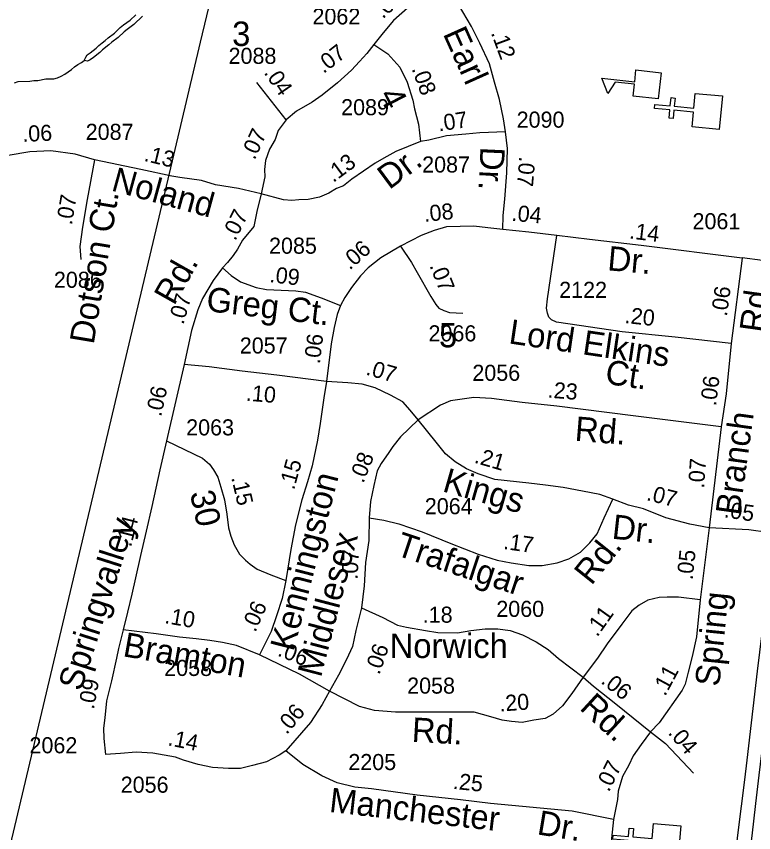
# Model space of a CAD drawing. Extents: x 2290055 to 2389491, y 66597 to 237875.
# Drawn here: x 2338586 to 2341452, y 187802 to 190974 of the extents above; entities that cross this region are included whole.
import ezdxf

# ---------------------------------------------------------------- set-up
doc = ezdxf.new("R2010")
doc.units = 0
for name, color, linetype in [('Exist Cultural Church CELL', 7, 'Continuous'), ('Exist Cultural Educational Facility High CELL', 7, 'Continuous'), ('Exist Hydrographic Creek Single Shore', 7, 'Continuous'), ('Exist Hydrographic River Shore', 7, 'Continuous'), ('Exist Road Primary US Divided Attributed', 7, 'Continuous'), ('Exist Road Secondary Mileage Hundredths English Label', 7, 'Continuous'), ('Exist Road Secondary Type 51 Attributed', 7, 'Continuous'), ('Exist Road Secondary Type 51 Label', 7, 'Continuous'), ('Exist Road Secondary Type 51 Number Label', 7, 'Continuous'), ('Exist Utilities Electrical Transmission Line', 7, 'Continuous')]:
    doc.layers.add(name, color=color, linetype=linetype)

msp = doc.modelspace()

# ---------------------------------------------------------------- linework, layer by layer
at = {"layer": 'Exist Cultural Church CELL'}
for points in [[(2341212.7, 190544.8), (2341218, 190601.5), (2341142.2, 190608.8), (2341139.1, 190576.9), (2341123.2, 190578.4), (2341126.3, 190610.3), (2341066.4, 190616.1), (2341068, 190632), (2341127.8, 190626.3), (2341130.9, 190658.1), (2341146.8, 190656.6), (2341143.7, 190624.7), (2341219.5, 190617.4), (2341225.2, 190674.8), (2341331.1, 190664.6), (2341318.6, 190534.6)], [(2341051.9, 187706.6), (2341056.5, 187763.3), (2340980.6, 187769.7), (2340978, 187737.8), (2340962, 187739.1), (2340964.7, 187771), (2340904.8, 187776), (2340906.1, 187792), (2340966, 187787), (2340968.7, 187818.9), (2340984.6, 187817.5), (2340981.9, 187785.6), (2341057.8, 187779.3), (2341062.7, 187836.8), (2341168.8, 187827.9), (2341158, 187697.8)]]:
    msp.add_lwpolyline(points, close=True, dxfattribs=at)
at = {"layer": 'Exist Cultural Educational Facility High CELL'}
msp.add_lwpolyline([(2341080.9, 190653.7), (2340983.6, 190664.4), (2340988.6, 190710.2), (2340914, 190718.4), (2340884.7, 190674.3), (2340861.9, 190733.8), (2340989.6, 190719.7), (2340994.7, 190765.5), (2341092, 190754.8)], close=True, dxfattribs=at)
at = {"layer": 'Exist Hydrographic Creek Single Shore'}
msp.add_lwpolyline([(2338578.5, 190715.4), (2338593.2, 190720.7), (2338638.7, 190722.2), (2338654, 190724.1), (2338669.7, 190724.6), (2338700.7, 190730.6), (2338731.2, 190731.8), (2338746.2, 190735.3), (2338760.7, 190741.4), (2338775, 190748.8), (2338800.2, 190767.6), (2338812.2, 190778.4), (2338825.2, 190787.1), (2338839, 190794.5), (2338850, 190802.3)], dxfattribs=at)
at = {"layer": 'Exist Hydrographic River Shore'}
for points in [[(2338850, 190802.3), (2338856, 190815.5), (2338860.7, 190823.8), (2338873, 190831.7), (2338896, 190850.2), (2338907, 190860.7), (2338919.2, 190870.7), (2338931.5, 190879.7), (2338943.2, 190890.1), (2338968, 190909), (2338990, 190930.1), (2339003, 190940.9), (2339028.7, 190958.9), (2339050, 190980)], [(2339076.2, 190974.1), (2339042.7, 190941.9), (2339016.2, 190923.3), (2339005, 190913.7), (2338982.2, 190892.2), (2338957, 190873.1), (2338945.2, 190862.7), (2338921.5, 190844.3), (2338910.5, 190833.6), (2338885.7, 190813.9), (2338872.7, 190805.4), (2338863, 190800.4), (2338850, 190802.3)]]:
    msp.add_lwpolyline(points, dxfattribs=at)
at = {"layer": 'Exist Road Primary US Divided Attributed'}
for points in [[(2341532.3, 188966.6), (2341465.6, 188430), (2341425.5, 188083.6), (2341416.3, 188006.5), (2341391.2, 187802.7), (2341372.6, 187646.8), (2341364.4, 187578.5), (2341350.2, 187456.1), (2341340.4, 187373.6), (2341315.8, 187168.7), (2341294, 187010), (2341255, 186696)], [(2341313.3, 186691.8), (2341336.5, 186883.8), (2341350.2, 186995.3), (2341366.4, 187131.1), (2341395.3, 187370.9), (2341415.4, 187540.5), (2341431.1, 187668), (2341445.8, 187789.5), (2341461.1, 187915.7), (2341472.9, 188025.4), (2341488.6, 188153.6), (2341498.8, 188237.3)]]:
    msp.add_lwpolyline(points, dxfattribs=at)
at = {"layer": 'Exist Road Secondary Type 51 Attributed'}
for p, q in [((2339634.4, 190571.7), (2339521, 190717.5)), ((2341407.3, 190034.4), (2341365.3, 189702.2)), ((2339238.7, 189621.7), (2339170.2, 189323.8)), ((2341278.9, 188987), (2341244.3, 188706.8))]:
    msp.add_line(p, q, dxfattribs=at)
for points in [[(2340261.5, 191094.3), (2340158.2, 191040.4), (2340106.8, 191005.5), (2340052.5, 190957.4), (2340011.7, 190909.5), (2339975.8, 190865)], [(2340487, 190525.5), (2340479.6, 190575.7), (2340463.6, 190651.3), (2340445.3, 190718.1), (2340424.7, 190789.6), (2340388, 190870.2), (2340355.5, 190934), (2340304.7, 191019.7), (2340261.5, 191094.3)], [(2339975.8, 190865), (2339947.9, 190829.8), (2339920.1, 190798.2), (2339889.4, 190764.5), (2339833.9, 190715.4), (2339774.2, 190667.9), (2339736.3, 190641.1), (2339675.5, 190605.9), (2339634.4, 190571.7)], [(2339975.8, 190865), (2340030.1, 190828.3), (2340076.1, 190776.2), (2340105.1, 190718.1), (2340126.9, 190647.9), (2340134.1, 190615.2), (2340148.7, 190555.2), (2340157.1, 190487.1)], [(2339634.4, 190571.7), (2339603.5, 190529.9), (2339591.6, 190495.7), (2339569.5, 190458.4), (2339554.3, 190414.3), (2339550.2, 190378.4), (2339551.6, 190350.8), (2339537.1, 190284.4)], [(2340487, 190525.5), (2340387.4, 190521.4), (2340333.7, 190515.5), (2340257.5, 190509.2), (2340189.8, 190493.4), (2340157.1, 190487.1)], [(2340477, 190145.5), (2340479, 190199.7), (2340484.3, 190263.5), (2340492.6, 190365.7), (2340495, 190459.9), (2340487, 190525.5)], [(2340157.1, 190487.1), (2340061, 190449.1), (2340015.1, 190422.5), (2339980.6, 190403.2), (2339889.5, 190341.1), (2339857.8, 190314.9), (2339830.2, 190305.2), (2339801.3, 190287.3), (2339764, 190270.7), (2339719.9, 190262.4), (2339684.3, 190260.6), (2339657.4, 190258.8), (2339625.1, 190260.6), (2339537.1, 190284.4)], [(2338890.4, 190416.8), (2338815.1, 190438.3), (2338719.7, 190451.1), (2338638, 190447.4), (2338554.3, 190433.5)], [(2338890.4, 190416.8), (2338861.7, 190262.4), (2338843.8, 190154.7), (2338833, 190079.3), (2338836.6, 190029.1)], [(2339537.1, 190284.4), (2339450.1, 190305.5), (2339360.4, 190319.8), (2339306, 190335.6), (2339221.9, 190348), (2339190.2, 190353.5), (2339070.1, 190378.4), (2338890.4, 190416.8)], [(2339537.1, 190284.4), (2339521.2, 190215.5), (2339508.8, 190157.5), (2339465.2, 190103.7), (2339445.7, 190069.4), (2339429.2, 190045.2), (2339406.7, 190017.4), (2339387.5, 189996.2)], [(2340477, 190145.5), (2340418.7, 190152.1), (2340365, 190158.6), (2340258.1, 190156.3), (2340209.6, 190141.5), (2340159.4, 190122), (2340079.6, 190080.9)], [(2340687, 190122), (2340577.7, 190134.7), (2340477, 190145.5)], [(2341365.3, 189702.2), (2341147.3, 189727.5), (2340941.6, 189748.3), (2340685.8, 189785.2), (2340666.3, 189794.1), (2340655.7, 189804.7), (2340650.3, 189820.7), (2340647.4, 189839.6), (2340650.9, 189875.9), (2340687, 190122)], [(2341407.3, 190034.4), (2341014.3, 190083.6), (2340814.6, 190107.2), (2340687, 190122)], [(2340079.6, 190080.9), (2340002.5, 190035.6), (2339953.2, 189996.2), (2339923.7, 189965.4), (2339888.2, 189919.9), (2339862.8, 189881.5), (2339846, 189850.1)], [(2340079.6, 190080.9), (2340121.6, 190018), (2340144.6, 189979), (2340197.8, 189885.1), (2340216.7, 189854.7), (2340228.5, 189840.5), (2340247.4, 189830.4), (2340269.9, 189822.8), (2340322, 189821.1)], [(2341660.8, 190002.7), (2341565.3, 190014.5), (2341407.9, 190036)], [(2339387.5, 189996.2), (2339351.2, 189947.7), (2339309.2, 189877.4), (2339291.5, 189833.7), (2339267.3, 189752.8), (2339238.7, 189621.7)], [(2339387.5, 189996.2), (2339420.9, 189967.2), (2339457.3, 189942.9), (2339517.8, 189920.8), (2339558.6, 189912.6), (2339672, 189907.2), (2339710.4, 189902.2), (2339770.7, 189879.8), (2339846, 189850.1)], [(2339846, 189850.1), (2339832.7, 189814.8), (2339820.9, 189764.6), (2339809.6, 189701.4), (2339791.3, 189555.5)], [(2341365.3, 189702.2), (2341345.1, 189507.6), (2341325.5, 189378.8)], [(2339791.3, 189555.5), (2339598.1, 189579.1), (2339463.4, 189595), (2339335.3, 189612.6), (2339238.7, 189621.7)], [(2339791.3, 189555.5), (2339781.9, 189491), (2339767.1, 189392.4), (2339756.5, 189327.1), (2339735.8, 189227.8), (2339717.5, 189164.6), (2339696.2, 189094.9), (2339671.4, 188997.4), (2339652.5, 188901.7), (2339633.8, 188781.1)], [(2340148.5, 189406.1), (2340117.4, 189443.5), (2340087.9, 189475.4), (2340040.6, 189501.4), (2339981.2, 189530.1), (2339930.9, 189544.4), (2339874, 189549.8), (2339791.3, 189555.5)], [(2341325.5, 189378.8), (2341128.9, 189403.3), (2340983.5, 189422.2), (2340687, 189458.8), (2340552.3, 189473), (2340432.9, 189488.4), (2340364.4, 189493.1), (2340273.4, 189480.1), (2340234.4, 189463.6), (2340148.5, 189406.1)], [(2340148.5, 189406.1), (2340079.6, 189339.5), (2340048.9, 189302.9), (2340033.6, 189279.2), (2340004, 189236.3), (2339989.2, 189208), (2339975.7, 189150.4), (2339962.7, 189089), (2339957.8, 189025.3)], [(2340904.9, 189097.4), (2340854.7, 189115.6), (2340787.4, 189128.6), (2340711.8, 189142.8), (2340643.1, 189152.1), (2340578.5, 189159.3), (2340445.9, 189174.1), (2340380.9, 189196.5), (2340336, 189215.4), (2340292.3, 189242.6), (2340254.5, 189274.5), (2340217.9, 189319.4), (2340148.5, 189406.1)], [(2341325.5, 189378.8), (2341278.9, 188987)], [(2339170.2, 189323.8), (2339143.8, 189211.6), (2339112.5, 189069.2), (2339090.1, 188972.9), (2339068.2, 188879), (2339048.7, 188792.1), (2339034.5, 188728.9), (2339018, 188659.2), (2339001.8, 188590.4)], [(2339170.2, 189323.8), (2339309.2, 189257.4), (2339337, 189233.2), (2339353, 189211.9), (2339369.5, 189182.9), (2339381.3, 189144.2), (2339395.5, 189094.6), (2339403.8, 189039.1), (2339410.9, 188985.9), (2339420.3, 188954.6), (2339433.3, 188920.3), (2339454, 188884), (2339476.4, 188861), (2339494.8, 188845), (2339522.5, 188825.5), (2339575.7, 188803.1), (2339633.8, 188781.1)], [(2339957.8, 189025.3), (2340014.4, 189015.7), (2340072.2, 189001.6), (2340163.5, 188970.8), (2340274.6, 188925.9), (2340380.9, 188884.6), (2340455.4, 188860.4), (2340509.7, 188850.9), (2340578.3, 188840.3), (2340630.2, 188840.3), (2340688.1, 188850.9), (2340734.2, 188866.3), (2340779.1, 188892.3), (2340815.8, 188927.7), (2340844.1, 188963.2), (2340871.3, 189025.8), (2340904.9, 189097.4)], [(2341278.9, 188987), (2341204.5, 189000.4), (2341111.1, 189024.6), (2341023.5, 189059.8), (2340966.1, 189074.1), (2340904.9, 189097.4)], [(2339957.8, 189025.3), (2339955.6, 188936.6), (2339943.8, 188851.5), (2339938.5, 188761.5), (2339927.7, 188675.1)], [(2341532.3, 188966.6), (2341506.6, 188968.8), (2341433.9, 188978.5), (2341278.9, 188987)], [(2339633.8, 188781.1), (2339618.8, 188712.1), (2339597.6, 188644.7), (2339576.3, 188583.3), (2339531.3, 188492.7)], [(2341244.3, 188706.8), (2341160.4, 188717.5), (2341116.5, 188717.5), (2341084.2, 188716.1), (2341040.3, 188705.8), (2341006.6, 188685.3), (2340978.7, 188663.3), (2340939.2, 188612), (2340882.1, 188535.9), (2340845.4, 188480.2), (2340789.7, 188406)], [(2341244.3, 188706.8), (2341229.3, 188563), (2341213.2, 188486.8), (2341197, 188426), (2341185.3, 188379), (2341173.7, 188355.8), (2341084.2, 188228.2), (2341051.5, 188193.3)], [(2339927.7, 188675.1), (2339906.3, 188587.1), (2339893.1, 188525.6), (2339869.7, 188474.3), (2339838.9, 188414.3), (2339803, 188351.9)], [(2339927.7, 188675.1), (2340010.3, 188638.4), (2340067.5, 188607.6), (2340102.6, 188600.3), (2340175.9, 188587.1), (2340224.2, 188579.8), (2340300.4, 188578.3), (2340353.2, 188587.1), (2340408.8, 188594.5), (2340457.2, 188594.5), (2340505.5, 188587.1), (2340553.9, 188571), (2340606.6, 188543.2), (2340653.9, 188514.1), (2340693.4, 188478.2), (2340789.7, 188406)], [(2339001.8, 188590.4), (2338983.7, 188518), (2338976, 188479.6), (2338956.5, 188392.2), (2338937, 188314.2), (2338930, 188248.6), (2338925.2, 188207.8), (2338926.4, 188167.7), (2338933.2, 188105.6)], [(2339531.3, 188492.7), (2339441.2, 188528.5), (2339387.2, 188540.8), (2339337.6, 188548.4), (2339285.6, 188555.5), (2339220.6, 188561.4), (2339129.6, 188574.4), (2339001.8, 188590.4)], [(2339803, 188351.9), (2339686.2, 188417.9), (2339531.3, 188492.7)], [(2340789.7, 188406), (2340745.8, 188342.5), (2340709.2, 188294.1), (2340672.5, 188261.9), (2340641.8, 188245.8), (2340597.8, 188238.4), (2340552.4, 188229.7), (2340511.4, 188234.1), (2340474.8, 188238.4), (2340430.8, 188252.4), (2340366.3, 188269.9), (2340237.4, 188269.9), (2340059.6, 188270), (2339978.1, 188276.5), (2339919.5, 188292.7), (2339803, 188351.9)], [(2340789.7, 188406), (2340829.7, 188370.5), (2340915.9, 188302.3), (2341051.5, 188193.3)], [(2339803, 188351.9), (2339774.5, 188300), (2339729, 188229.7), (2339634.2, 188119.2)], [(2341051.5, 188193.3), (2341015.4, 188144.7), (2340983.1, 188100.7), (2340967, 188064.1), (2340942.1, 188020.2), (2340926, 187963), (2340923.1, 187930.8), (2340907, 187853.5)], [(2341051.5, 188193.3), (2341109.6, 188147.9), (2341217.8, 188033.6)], [(2339634.2, 188119.2), (2339607.6, 188102.7), (2339558.6, 188076.7), (2339504.2, 188062.2), (2339457.5, 188051), (2339410.3, 188051), (2339348.8, 188054.5), (2339292.7, 188066.3), (2339236, 188083.5), (2339204.1, 188094.7), (2339116.1, 188111.2), (2339051.7, 188115.1), (2338991.4, 188109.2), (2338933.2, 188105.6)], [(2340907, 187853.5), (2340747.2, 187885.9), (2340429.3, 187914.7), (2340312.1, 187929.3), (2340143.7, 187946.9), (2339966.4, 187971.8), (2339901.9, 187979.1), (2339833.1, 187995.2), (2339773, 188023.1), (2339699.7, 188067), (2339634.2, 188119.2)], [(2340907, 187853.5), (2340865.9, 187459.8), (2340854.2, 187360.1), (2340842.5, 187278.1), (2340832.3, 187205.1)]]:
    msp.add_lwpolyline(points, dxfattribs=at)
at = {"layer": 'Exist Utilities Electrical Transmission Line'}
for p, q in [((2339302.2, 190873.7), (2339352.7, 191086.7)), ((2339176.2, 190341.7), (2339302.2, 190873.7)), ((2338214.7, 186283.8), (2339176.2, 190341.7))]:
    msp.add_line(p, q, dxfattribs=at)

# ---------------------------------------------------------------- texts
at = {"layer": 'Exist Road Secondary Mileage Hundredths English Label'}
for s, rotation, p in [('.07', 43.0403, (2340010.5, 190961.7)), ('.12', 290.2719, (2340430, 190909.7)), ('.07', 37.5829, (2339780.1, 190749.6)), ('.04', 304.4996, (2339546.4, 190754.8)), ('.08', 289.9244, (2340122, 190770.5)), ('.07', 8.5349, (2340228.5, 190526.6)), ('.06', 2.5463, (2338610.4, 190485.9)), ('.07', 65.2365, (2339512.1, 190413.2)), ('.13', 346.4223, (2339079.4, 190412.8)), ('.13', 36.5878, (2339817.9, 190326)), ('.07', 265.3171, (2340541.3, 190430.8)), ('.07', 80.5425, (2338801.8, 190161)), ('.08', 6.0124, (2340172.4, 190174.7)), ('.07', 63.4465, (2339436.8, 190099)), ('.04', 354.4698, (2340509.3, 190180.1)), ('.14', 353.1326, (2340966.5, 190110.9)), ('.06', 41.066, (2339881.8, 189985.9)), ('.09', 353.2864, (2339568.3, 189941.4)), ('.07', 291.7907, (2340191.2, 190005.2)), ('.07', 73.7479, (2339235.1, 189773.5)), ('.06', 82.0467, (2341347.7, 189805.9)), ('.20', 353.9527, (2340948.8, 189782.6)), ('.06', 83.1607, (2339765.7, 189621.3)), ('.07', 344.046, (2339941.5, 189582.4)), ('.23', 355.4235, (2340649.7, 189492.7)), ('.06', 82.8786, (2341305.7, 189458)), ('.06', 77.7277, (2339148.8, 189415.9)), ('.10', 355.2341, (2339476.7, 189480.8)), ('.08', 68.2094, (2339934.7, 189156.9)), ('.21', 343.7316, (2340362.9, 189240.1)), ('.15', 74.4836, (2339665.5, 189131.1)), ('.07', 86.188, (2341259.4, 189138.6)), ('.15', 283.2336, (2339421, 189181.3)), ('.07', 345.9562, (2341032.5, 189094.6)), ('.05', 351.5686, (2341334.8, 189027.8)), ('.14', 75.3326, (2339031.6, 188909.2)), ('.17', 351.866, (2340477.2, 188904.7)), ('.07', 87.3991, (2339912.8, 188784.2)), ('.05', 84.0717, (2341214.9, 188782.4)), ('.06', 66.0491, (2339514.8, 188577.8)), ('.10', 350.1287, (2339160, 188616.5)), ('.11', 54.4769, (2340843.8, 188559.6)), ('.06', 338.1879, (2339598.1, 188490.6)), ('.06', 70.7198, (2339996.9, 188412.7)), ('.11', 61.7129, (2341107.7, 188329.1)), ('.06', 321.6179, (2340854.8, 188385.3)), ('.09', 79.4861, (2338887.1, 188278.9)), ('.20', 4.0879, (2340465.6, 188272.2)), ('.06', 49.7787, (2339636.8, 188180.5)), ('.14', 348.6485, (2339172.3, 188142)), ('.04', 310.586, (2341116.5, 188188.2)), ('.07', 63.4469, (2340889, 187957.1)), ('.25', 354.2865, (2340281.2, 187972.2))]:
    msp.add_text(s, height=62.5, rotation=rotation, dxfattribs=at).set_placement(p)
msp.add_text('.18', height=62.5, dxfattribs=at).set_placement((2340165.7, 188617.6))
at = {"layer": 'Exist Road Secondary Type 51 Label'}
for s, p in [('3', (2339424.9, 190858.8)), ('5', (2340228.8, 189687.7)), ('Norwich', (2340037.5, 188480.6))]:
    msp.add_text(s, height=95, dxfattribs=at).set_placement(p)
for s, rotation, p in [('Earl', 294.2163, (2340243, 190906.7)), ('4', 297.2161, (2339992.9, 190668)), ('Dr.', 36.5878, (2340035.4, 190298.3)), ('Dr.', 267.3476, (2340390.4, 190468.3)), ('Noland', 344.6421, (2338951.1, 190297.9)), ('Dotson Ct.', 80.5425, (2338886.5, 189696.7)), ('Dr.', 354.8029, (2340881.4, 189987.5)), ('Rd.', 60.5376, (2339199.2, 189846.9)), ('Rd.', 82.0467, (2341490.6, 189741.9)), ('Greg Ct.', 353.2864, (2339321.3, 189829.2)), ('Lord Elkins', 351.6026, (2340497, 189703.5)), ('Ct.', 351.6026, (2340871.3, 189547)), ('Rd.', 355.4235, (2340754.6, 189324.9)), ('Branch', 82.0972, (2341397.7, 189032.1)), ('Kings', 344.046, (2340238.6, 189129)), ('Kenningston', 75.5866, (2339663.6, 188502.9)), ('30', 282.3896, (2339260.2, 189122.1)), ('Dr.', 353.6563, (2340898.4, 188944.7)), ('Springvalley', 72.2705, (2338837.3, 188347.9)), ('Middlesex', 75.3358, (2339769.8, 188401.9)), ('Trafalgar', 341.6627, (2340055.8, 188881.7)), ('Rd.', 51.3555, (2340821.4, 188759.6)), ('Spring', 84.2925, (2341318.5, 188367.5)), ('Bramton', 349.8983, (2338996.8, 188487.9)), ('Rd.', 317.4333, (2340771.9, 188282.7)), ('Rd.', 356.8184, (2340121.6, 188155.2)), ('Manchester', 353.4769, (2339799.7, 187882.7)), ('Dr.', 350.5328, (2340607.1, 187795.8))]:
    msp.add_text(s, height=95, rotation=rotation, dxfattribs=at).set_placement(p)
at = {"layer": 'Exist Road Secondary Type 51 Number Label'}
for s, p in [('2062', (2339737.1, 190942.6)), ('2088', (2339411, 190789.3)), ('2089', (2339848.5, 190589.7)), ('2090', (2340530.8, 190541.3)), ('2087', (2338855.6, 190493.9)), ('2087', (2340163.5, 190367.1)), ('2061', (2341214.4, 190146.6)), ('2085', (2339568.3, 190051.5)), ('2086', (2338732, 189919.1)), ('2122', (2340696.2, 189879.9)), ('2066', (2340188.2, 189710.9)), ('2057', (2339454.6, 189663.7)), ('2056', (2340358.6, 189557.6)), ('2063', (2339246.2, 189345.5)), ('2064', (2340173.8, 189039.3)), ('2060', (2340451.7, 188640.2)), ('2058', (2339160.9, 188410.7)), ('2058', (2340105.2, 188342)), ('2062', (2338637.2, 188110.2)), ('2205', (2339876.5, 188045)), ('2056', (2338991.7, 187957))]:
    msp.add_text(s, height=62.5, dxfattribs=at).set_placement(p)

doc.saveas('drawing.dxf')
